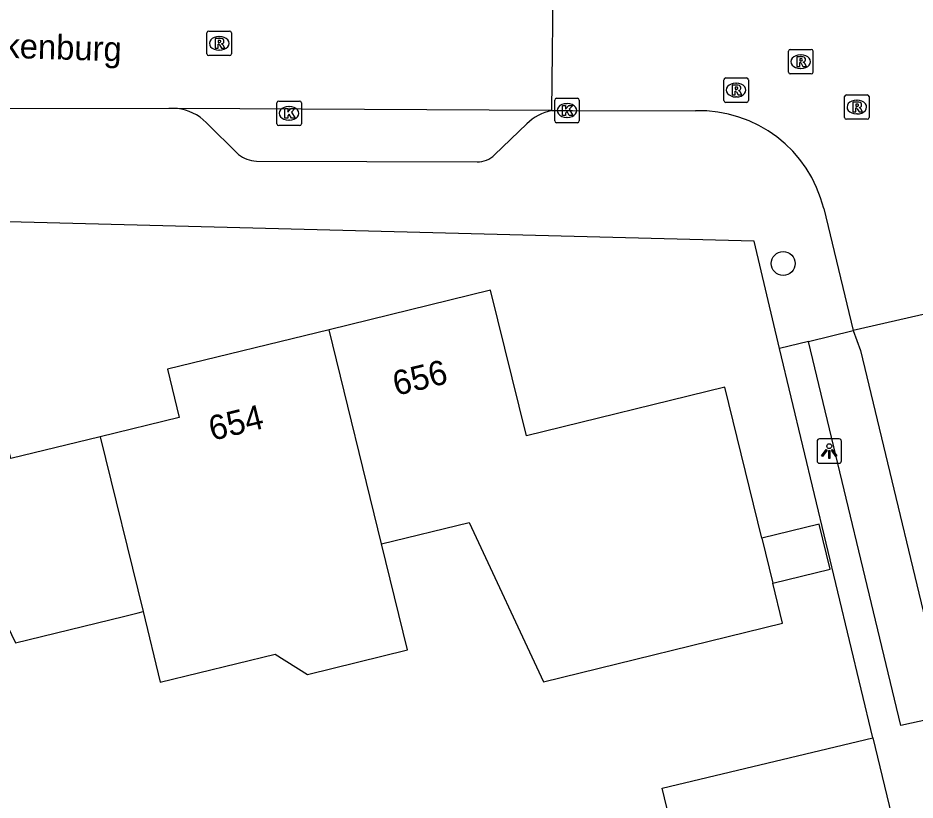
# Model space of a CAD drawing. Extents: x 157793 to 159380, y 380882 to 382313.
# Drawn here: x 158868.41 to 158905.04, y 381306.13 to 381338.08 of the extents above; entities that cross this region are included whole.
import ezdxf

# ---------------------------------------------------------------- set-up
doc = ezdxf.new("R2010")
doc.units = 0
for name, color, linetype in [('IMGEO_Boom', 7, 'Continuous'), ('IMGEO_Kolk', 7, 'Continuous'), ('IMGEO_Lichtpunt', 7, 'Continuous'), ('IMGEO_Openbare_ruimte_label', 7, 'Continuous'), ('IMGEO_Pand', 7, 'Continuous'), ('IMGEO_Pand_nummerreeks', 7, 'Continuous'), ('IMGEO_Rijbaan_lokaal_gesloten', 7, 'Continuous'), ('IMGEO_Rijbaan_lokaal_open', 7, 'Continuous'), ('IMGEO_Rioolput', 7, 'Continuous'), ('IMGEO_Voetpad_open', 7, 'Continuous')]:
    doc.layers.add(name, color=color, linetype=linetype)

msp = doc.modelspace()

# ---------------------------------------------------------------- linework, layer by layer
at = {"layer": 'IMGEO_Boom'}
msp.add_circle((158899.653, 381328.049), 0.489, dxfattribs=at)
at = {"layer": 'IMGEO_Kolk'}
for p, q in [((158878.976, 381333.76), (158878.976, 381334.612)), ((158879.051, 381334.686), (158879.903, 381334.686)), ((158879.977, 381334.612), (158879.977, 381333.76)), ((158890.323, 381333.874), (158890.323, 381334.726)), ((158890.398, 381334.8), (158891.25, 381334.8)), ((158890.811, 381334.58), (158890.836, 381334.58)), ((158891.324, 381334.726), (158891.324, 381333.874)), ((158879.464, 381334.466), (158879.489, 381334.466)), ((158879.487, 381333.906), (158879.462, 381333.906)), ((158891.25, 381333.8), (158890.398, 381333.8)), ((158890.834, 381334.02), (158890.809, 381334.02)), ((158879.903, 381333.686), (158879.051, 381333.686))]:
    msp.add_line(p, q, dxfattribs=at)
for points in [[(158878.976, 381333.76), (158878.976, 381334.612)], [(158879.051, 381334.686), (158879.903, 381334.686)], [(158879.977, 381334.612), (158879.977, 381333.76)], [(158890.323, 381333.874), (158890.323, 381334.726)], [(158890.398, 381334.8), (158891.25, 381334.8)], [(158890.644, 381334.5), (158890.767, 381334.5), (158890.767, 381334.349), (158890.897, 381334.5), (158891.061, 381334.5), (158890.915, 381334.349), (158891.068, 381334.1), (158890.916, 381334.1), (158890.831, 381334.264), (158890.767, 381334.197), (158890.767, 381334.1), (158890.644, 381334.1), (158890.644, 381334.5)], [(158891.324, 381334.726), (158891.324, 381333.874)], [(158879.297, 381334.386), (158879.42, 381334.386), (158879.42, 381334.235), (158879.55, 381334.386), (158879.714, 381334.386), (158879.568, 381334.235), (158879.721, 381333.986), (158879.569, 381333.986), (158879.484, 381334.15), (158879.42, 381334.083), (158879.42, 381333.986), (158879.297, 381333.986), (158879.297, 381334.386)], [(158891.25, 381333.8), (158890.398, 381333.8)], [(158879.903, 381333.686), (158879.051, 381333.686)]]:
    msp.add_lwpolyline(points, dxfattribs=at)
for centre, start, end in [((158879.053, 381334.61), 91.552, 178.448), ((158879.053, 381334.61), 91.552, 178.448), ((158879.901, 381334.61), 1.552, 88.448), ((158879.901, 381334.61), 1.552, 88.448), ((158890.4, 381334.724), 91.552, 178.448), ((158890.4, 381334.724), 91.552, 178.448), ((158891.248, 381334.724), 1.552, 88.448), ((158891.248, 381334.724), 1.552, 88.448), ((158890.4, 381333.876), 181.552, 268.448), ((158890.4, 381333.876), 181.552, 268.448), ((158891.248, 381333.876), 271.552, 358.448), ((158891.248, 381333.876), 271.552, 358.448), ((158879.053, 381333.762), 181.552, 268.448), ((158879.053, 381333.762), 181.552, 268.448), ((158879.901, 381333.762), 271.552, 358.448), ((158879.901, 381333.762), 271.552, 358.448)]:
    msp.add_arc(centre, 0.0765, start, end, dxfattribs=at)
for centre, major_axis, ratio, start_param, end_param in [((158890.81, 381334.3), (-0.387, 0.002), 0.722429, 4.712389, 7.853982), ((158890.835, 381334.3), (-0.39, 0.002), 0.717154, 1.570796, 4.712389), ((158879.463, 381334.186), (-0.387, 0.002), 0.722429, 4.712389, 7.853982), ((158879.488, 381334.186), (-0.39, 0.002), 0.717154, 1.570796, 4.712389)]:
    msp.add_ellipse(centre, major_axis=major_axis, ratio=ratio, start_param=start_param, end_param=end_param, dxfattribs=at)
at = {"layer": 'IMGEO_Lichtpunt'}
for p, q in [((158901.033, 381320.789), (158901.033, 381319.982)), ((158901.033, 381320.789), (158901.033, 381319.982)), ((158901.935, 381320.884), (158901.127, 381320.884)), ((158901.935, 381320.884), (158901.127, 381320.884)), ((158902.029, 381319.982), (158902.029, 381320.789)), ((158902.029, 381319.982), (158902.029, 381320.789)), ((158901.127, 381319.888), (158901.935, 381319.888)), ((158901.127, 381319.888), (158901.935, 381319.888))]:
    msp.add_line(p, q, dxfattribs=at)
for points in [[(158901.407, 381320.453), (158901.446, 381320.425), (158901.258, 381320.163), (158901.22, 381320.19), (158901.407, 381320.453)], [(158901.509, 381320.405), (158901.556, 381320.405), (158901.556, 381320.083), (158901.509, 381320.083), (158901.509, 381320.405)], [(158901.619, 381320.425), (158901.657, 381320.452), (158901.844, 381320.19), (158901.805, 381320.162), (158901.619, 381320.425)]]:
    msp.add_lwpolyline(points, dxfattribs=at)
msp.add_circle((158901.532, 381320.587), 0.0994, dxfattribs=at)
for centre, start, end in [((158901.127, 381320.789), 90, 180), ((158901.127, 381320.789), 90, 180), ((158901.935, 381320.789), 0, 90), ((158901.935, 381320.789), 0, 90), ((158901.127, 381319.982), 180, 270), ((158901.127, 381319.982), 180, 270), ((158901.935, 381319.982), 270, 0), ((158901.935, 381319.982), 270, 360)]:
    msp.add_arc(centre, 0.0946, start, end, dxfattribs=at)
at = {"layer": 'IMGEO_Pand'}
for points in [[(158871.767, 381320.971), (158868.119, 381320.078), (158866.296, 381327.521), (158859.82, 381325.936)], [(158898.779, 381316.827), (158897.269, 381322.995), (158889.164, 381321.011), (158887.707, 381326.962), (158881.108, 381325.346)], [(158881.108, 381325.346), (158874.511, 381323.731), (158874.993, 381321.761), (158871.767, 381320.971)], [(158883.25, 381316.596), (158881.108, 381325.346)], [(158871.767, 381320.971), (158873.512, 381313.829)], [(158883.25, 381316.596), (158886.826, 381317.472), (158889.862, 381310.967), (158899.629, 381313.358), (158899.228, 381314.995)], [(158899.228, 381314.995), (158901.571, 381315.568), (158901.122, 381317.401), (158898.779, 381316.827)], [(158861.978, 381317.117), (158862.819, 381313.684), (158863.837, 381313.934), (158867.268, 381314.777), (158867.984, 381313.235), (158868.301, 381312.552), (158872.714, 381313.633), (158873.314, 381313.78), (158873.512, 381313.829)], [(158873.512, 381313.829), (158874.218, 381310.94), (158878.905, 381312.087), (158880.226, 381311.261), (158884.311, 381312.262), (158883.25, 381316.596)], [(158898.779, 381316.827), (158899.228, 381314.995)], [(158895.565, 381303.06), (158894.716, 381306.62), (158903.313, 381308.672)], [(158903.313, 381308.672), (158904.165, 381305.112)]]:
    msp.add_lwpolyline(points, dxfattribs=at)
at = {"layer": 'IMGEO_Rijbaan_lokaal_gesloten'}
for points in [[(158890.259, 381340.284), (158890.197, 381334.301)], [(158874.914, 381334.376), (158874.57, 381334.376), (158865.413, 381334.369), (158864.445, 381334.368)], [(158890.197, 381334.301), (158874.914, 381334.376)]]:
    msp.add_lwpolyline(points, dxfattribs=at)
at = {"layer": 'IMGEO_Rijbaan_lokaal_open'}
for points in [[(158890.197, 381334.301), (158891.053, 381334.3), (158896.069, 381334.291)], [(158901.304, 381330.299), (158902.512, 381325.31)], [(158906.622, 381326.256), (158902.512, 381325.31)], [(158902.512, 381325.31), (158902.806, 381324.49), (158906.383, 381309.602)]]:
    msp.add_lwpolyline(points, dxfattribs=at)
msp.add_arc((158896.215, 381329.054), 5.239, 13.744, 91.6007, dxfattribs=at)
at = {"layer": 'IMGEO_Rioolput'}
for p, q in [((158876.122, 381336.619), (158876.122, 381337.471)), ((158876.197, 381337.545), (158877.049, 381337.545)), ((158877.123, 381337.471), (158877.123, 381336.619)), ((158876.61, 381337.325), (158876.635, 381337.325)), ((158876.633, 381336.765), (158876.608, 381336.765)), ((158899.867, 381335.869), (158899.867, 381336.721)), ((158899.942, 381336.795), (158900.794, 381336.795)), ((158900.868, 381336.721), (158900.868, 381335.869)), ((158877.049, 381336.545), (158876.197, 381336.545)), ((158900.355, 381336.575), (158900.38, 381336.575)), ((158900.378, 381336.015), (158900.353, 381336.015)), ((158897.303, 381335.634), (158898.155, 381335.634)), ((158900.794, 381335.795), (158899.942, 381335.795)), ((158897.228, 381334.708), (158897.228, 381335.56)), ((158897.716, 381335.414), (158897.741, 381335.414)), ((158898.229, 381335.56), (158898.229, 381334.708)), ((158902.157, 381334.015), (158902.157, 381334.867)), ((158902.232, 381334.941), (158903.084, 381334.941)), ((158903.158, 381334.867), (158903.158, 381334.015)), ((158898.155, 381334.634), (158897.303, 381334.634)), ((158897.739, 381334.854), (158897.714, 381334.854)), ((158902.645, 381334.721), (158902.67, 381334.721)), ((158902.668, 381334.161), (158902.643, 381334.161)), ((158903.084, 381333.941), (158902.232, 381333.941))]:
    msp.add_line(p, q, dxfattribs=at)
for points in [[(158876.122, 381336.619), (158876.122, 381337.471)], [(158876.197, 381337.545), (158877.049, 381337.545)], [(158877.123, 381337.471), (158877.123, 381336.619)], [(158876.711, 381337.243), (158876.459, 381337.245), (158876.459, 381336.845)], [(158876.637, 381337.164), (158876.583, 381337.164), (158876.583, 381337.083)], [(158876.583, 381337.083), (158876.635, 381337.083)], [(158876.459, 381336.845), (158876.583, 381336.845), (158876.583, 381337.007), (158876.594, 381337.007)], [(158876.641, 381336.978), (158876.712, 381336.845), (158876.852, 381336.845), (158876.787, 381336.971)], [(158899.867, 381335.869), (158899.867, 381336.721)], [(158899.942, 381336.795), (158900.794, 381336.795)], [(158900.868, 381336.721), (158900.868, 381335.869)], [(158877.049, 381336.545), (158876.197, 381336.545)], [(158900.456, 381336.493), (158900.204, 381336.495), (158900.204, 381336.095)], [(158900.382, 381336.414), (158900.328, 381336.414), (158900.328, 381336.333)], [(158900.328, 381336.333), (158900.38, 381336.333)], [(158900.204, 381336.095), (158900.328, 381336.095), (158900.328, 381336.257), (158900.339, 381336.257)], [(158900.386, 381336.228), (158900.457, 381336.095), (158900.597, 381336.095), (158900.532, 381336.221)], [(158897.303, 381335.634), (158898.155, 381335.634)], [(158900.794, 381335.795), (158899.942, 381335.795)], [(158897.228, 381334.708), (158897.228, 381335.56)], [(158897.817, 381335.332), (158897.565, 381335.334), (158897.565, 381334.934)], [(158897.743, 381335.253), (158897.689, 381335.253), (158897.689, 381335.172)], [(158898.229, 381335.56), (158898.229, 381334.708)], [(158897.565, 381334.934), (158897.689, 381334.934), (158897.689, 381335.096), (158897.7, 381335.096)], [(158897.689, 381335.172), (158897.741, 381335.172)], [(158897.747, 381335.067), (158897.818, 381334.934), (158897.958, 381334.934), (158897.893, 381335.06)], [(158902.157, 381334.015), (158902.157, 381334.867)], [(158902.232, 381334.941), (158903.084, 381334.941)], [(158903.158, 381334.867), (158903.158, 381334.015)], [(158898.155, 381334.634), (158897.303, 381334.634)], [(158902.746, 381334.639), (158902.494, 381334.641), (158902.494, 381334.241)], [(158902.672, 381334.56), (158902.618, 381334.56), (158902.618, 381334.479)], [(158902.494, 381334.241), (158902.618, 381334.241), (158902.618, 381334.403), (158902.629, 381334.403)], [(158902.618, 381334.479), (158902.67, 381334.479)], [(158902.676, 381334.374), (158902.747, 381334.241), (158902.887, 381334.241), (158902.822, 381334.367)], [(158903.084, 381333.941), (158902.232, 381333.941)]]:
    msp.add_lwpolyline(points, dxfattribs=at)
for centre, radius, start, end in [((158876.199, 381337.469), 0.0765, 91.552, 178.448), ((158876.199, 381337.469), 0.0765, 91.552, 178.448), ((158877.047, 381337.469), 0.0765, 1.552, 88.448), ((158877.047, 381337.469), 0.0765, 1.552, 88.448), ((158876.619, 381337.272), 0.19, 274.7715, 282.9687), ((158876.643, 381337.068), 0.0964, 77.0061, 93.1865), ((158876.657, 381337.125), 0.0378, 276.6634, 79.6772), ((158876.71, 381337.133), 0.109, 350.3612, 89.416), ((158876.708, 381337.133), 0.112, 277.5842, 350.9817), ((158876.593, 381336.954), 0.0533, 26.0293, 88.6989), ((158876.692, 381336.918), 0.108, 29.5134, 73.7905), ((158899.944, 381336.719), 0.0765, 91.552, 178.448), ((158899.944, 381336.719), 0.0765, 91.552, 178.448), ((158900.792, 381336.719), 0.0765, 1.552, 88.448), ((158900.792, 381336.719), 0.0765, 1.552, 88.448), ((158876.199, 381336.621), 0.0765, 181.552, 268.448), ((158876.199, 381336.621), 0.0765, 181.552, 268.448), ((158877.047, 381336.621), 0.0765, 271.552, 358.448), ((158877.047, 381336.621), 0.0765, 271.552, 358.448), ((158900.364, 381336.522), 0.19, 274.7715, 282.9687), ((158900.388, 381336.318), 0.0964, 77.0061, 93.1865), ((158900.402, 381336.375), 0.0378, 276.6634, 79.6772), ((158900.455, 381336.383), 0.109, 350.3612, 89.416), ((158900.453, 381336.383), 0.112, 277.5842, 350.9817), ((158900.338, 381336.204), 0.0533, 26.0293, 88.6989), ((158900.437, 381336.168), 0.108, 29.5134, 73.7905), ((158897.305, 381335.558), 0.0765, 91.552, 178.448), ((158897.305, 381335.558), 0.0765, 91.552, 178.448), ((158898.153, 381335.558), 0.0765, 1.552, 88.448), ((158898.153, 381335.558), 0.0765, 1.552, 88.448), ((158899.944, 381335.871), 0.0765, 181.552, 268.448), ((158899.944, 381335.871), 0.0765, 181.552, 268.448), ((158900.792, 381335.871), 0.0765, 271.552, 358.448), ((158900.792, 381335.871), 0.0765, 271.552, 358.448), ((158897.749, 381335.157), 0.0964, 77.0061, 93.1865), ((158897.763, 381335.214), 0.0378, 276.6634, 79.6772), ((158897.816, 381335.222), 0.109, 350.3612, 89.416), ((158897.699, 381335.043), 0.0533, 26.0293, 88.6989), ((158897.725, 381335.361), 0.19, 274.7715, 282.9687), ((158897.814, 381335.222), 0.112, 277.5842, 350.9817), ((158897.798, 381335.007), 0.108, 29.5134, 73.7905), ((158902.234, 381334.865), 0.0765, 91.552, 178.448), ((158902.234, 381334.865), 0.0765, 91.552, 178.448), ((158903.082, 381334.865), 0.0765, 1.552, 88.448), ((158903.082, 381334.865), 0.0765, 1.552, 88.448), ((158897.305, 381334.71), 0.0765, 181.552, 268.448), ((158897.305, 381334.71), 0.0765, 181.552, 268.448), ((158898.153, 381334.71), 0.0765, 271.552, 358.448), ((158898.153, 381334.71), 0.0765, 271.552, 358.448), ((158902.678, 381334.464), 0.0964, 77.0061, 93.1865), ((158902.692, 381334.521), 0.0378, 276.6634, 79.6772), ((158902.745, 381334.529), 0.109, 350.3612, 89.416), ((158902.743, 381334.529), 0.112, 277.5842, 350.9817), ((158902.628, 381334.35), 0.0533, 26.0293, 88.6989), ((158902.654, 381334.668), 0.19, 274.7715, 282.9687), ((158902.727, 381334.314), 0.108, 29.5134, 73.7905), ((158902.234, 381334.017), 0.0765, 181.552, 268.448), ((158902.234, 381334.017), 0.0765, 181.552, 268.448), ((158903.082, 381334.017), 0.0765, 271.552, 358.448), ((158903.082, 381334.017), 0.0765, 271.552, 358.448)]:
    msp.add_arc(centre, radius, start, end, dxfattribs=at)
for centre, major_axis, ratio, start_param, end_param in [((158876.609, 381337.045), (-0.387, 0.002), 0.722429, 4.712389, 7.853982), ((158876.634, 381337.045), (-0.39, 0.002), 0.717154, 1.570796, 4.712389), ((158900.354, 381336.295), (-0.387, 0.002), 0.722429, 4.712389, 7.853982), ((158900.379, 381336.295), (-0.39, 0.002), 0.717154, 1.570796, 4.712389), ((158897.715, 381335.134), (-0.387, 0.002), 0.722429, 4.712389, 7.853982), ((158897.74, 381335.134), (-0.39, 0.002), 0.717154, 1.570796, 4.712389), ((158902.644, 381334.441), (-0.387, 0.002), 0.722429, 4.712389, 7.853982), ((158902.669, 381334.441), (-0.39, 0.002), 0.717154, 1.570796, 4.712389)]:
    msp.add_ellipse(centre, major_axis=major_axis, ratio=ratio, start_param=start_param, end_param=end_param, dxfattribs=at)
at = {"layer": 'IMGEO_Voetpad_open'}
for points in [[(158876.095, 381333.811), (158877.405, 381332.507)], [(158887.865, 381332.49), (158889.181, 381333.751)], [(158878.14, 381332.23), (158887.152, 381332.205)], [(158899.507, 381324.573), (158898.463, 381328.966), (158854.352, 381330.104), (158846.048, 381330.383), (158845.924, 381330.364)], [(158900.678, 381324.86), (158902.512, 381325.31)], [(158900.678, 381324.86), (158899.507, 381324.573)], [(158906.383, 381309.602), (158904.453, 381309.177), (158900.678, 381324.86)], [(158903.313, 381308.672), (158899.507, 381324.573)]]:
    msp.add_lwpolyline(points, dxfattribs=at)
for centre, radius, start, end in [((158874.7, 381332.412), 1.976, 45.0845, 83.7818), ((158890.667, 381332.219), 2.135, 102.7272, 134.1296), ((158878.257, 381333.653), 1.428, 233.3863, 265.3138), ((158887.163, 381333.212), 1.007, 269.3809, 314.1942)]:
    msp.add_arc(centre, radius, start, end, dxfattribs=at)

# ---------------------------------------------------------------- texts
at = {"layer": 'IMGEO_Openbare_ruimte_label'}
msp.add_text('Sterkenburg', height=1, rotation=358.2244, dxfattribs=at).set_placement((158865.347, 381336.533))
at = {"layer": 'IMGEO_Pand_nummerreeks'}
for s, p in [('656', (158883.849, 381322.64)), ('654', (158876.336, 381320.801))]:
    msp.add_text(s, height=1, rotation=13.7567, dxfattribs=at).set_placement(p)

doc.saveas('drawing.dxf')
